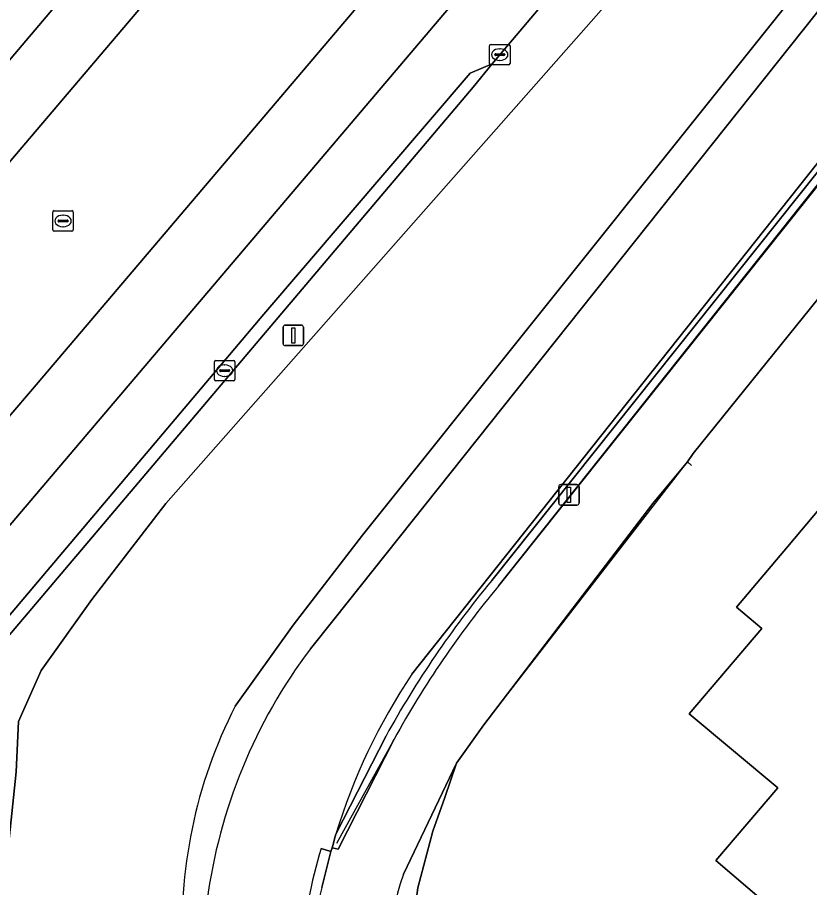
# Model space of a CAD drawing. Extents: x 156412 to 157779, y 382335 to 383768.
# Drawn here: x 157274.87 to 157313.47, y 382713.8 to 382756.19 of the extents above; entities that cross this region are included whole.
import ezdxf

# ---------------------------------------------------------------- set-up
doc = ezdxf.new("R2010")
doc.units = 0
for name, color, linetype in [('IMGEO_Berm_groen', 7, 'Continuous'), ('IMGEO_Erf', 7, 'Continuous'), ('IMGEO_Fietspad_gesloten', 7, 'Continuous'), ('IMGEO_Groenvoorziening', 7, 'Continuous'), ('IMGEO_Haag', 7, 'Continuous'), ('IMGEO_Hek', 7, 'Continuous'), ('IMGEO_Kolk', 7, 'Continuous'), ('IMGEO_Lichtmast', 7, 'Continuous'), ('IMGEO_Muur', 7, 'Continuous'), ('IMGEO_Pand', 7, 'Continuous'), ('IMGEO_Rijbaan_regionaal_gesloten', 7, 'Continuous'), ('IMGEO_Rioolput', 7, 'Continuous')]:
    doc.layers.add(name, color=color, linetype=linetype)

msp = doc.modelspace()

# ---------------------------------------------------------------- linework, layer by layer
at = {"layer": 'IMGEO_Berm_groen'}
for points in [[(157289.146, 382725.425), (157290.311, 382726.867), (157368.429, 382825.011), (157372.353, 382829.817), (157416.299, 382880.6), (157438.378, 382906.061), (157439.879, 382907.91)], [(157409.2, 382885.049), (157397.963, 382871.967), (157298.008, 382753.932), (157297.075, 382752.784), (157263.632, 382713.306), (157263.283, 382712.908), (157261.987, 382711.427), (157260.863, 382709.51), (157260.482, 382708.681)], [(157261.847, 382722.016), (157262.917, 382723.265), (157275.604, 382738.077), (157390.75, 382873.609)], [(157390.524, 382855.447), (157399.89, 382865.223), (157400.142, 382864.484), (157369.12, 382828.063), (157333.445, 382783.187), (157291.687, 382730.963), (157288.303, 382726.575), (157285.489, 382722.628)], [(157366.667, 382857.638), (157273.433, 382747.918), (157253.584, 382724.56), (157259.338, 382719.311)], [(157290.721, 382676.136), (157284.606, 382681.57), (157283.43, 382682.808), (157276.286, 382695.27), (157275.336, 382697.439), (157274.706, 382700.82), (157274.614, 382701.311), (157273.8, 382705.682), (157273.708, 382706.174), (157273.268, 382708.538), (157273.261, 382708.575), (157274.28, 382714.294), (157274.815, 382719.431), (157274.919, 382721.88), (157276.035, 382724.372), (157278.498, 382727.831), (157282.103, 382732.506), (157323.797, 382779.759), (157358.51, 382820.123), (157377.135, 382841.276), (157390.524, 382855.447)], [(157396.305, 382640.74), (157396.255, 382640.767), (157396.205, 382640.793), (157367.964, 382655.481), (157359.275, 382640.327), (157353.987, 382643.561), (157352.251, 382644.622), (157352.104, 382644.777), (157324.886, 382661.236), (157324.823, 382661.274), (157312.793, 382671.421), (157303.073, 382679.648), (157299.709, 382685.284), (157297.721, 382690.716), (157294.2, 382709.269), (157294.086, 382711.624), (157294.376, 382713.781), (157295.116, 382716.549), (157295.696, 382718.191), (157296.275, 382719.865), (157293.68, 382714.447)]]:
    msp.add_lwpolyline(points, dxfattribs=at)
for centre, radius, start, end in [((157309.836, 382709.769), 25.946, 142.8854, 172.486), ((157306.065, 382711.99), 23.163, 152.6608, 184.0632), ((157305.104, 382710.342), 12.139, 160.2351, 196.7187)]:
    msp.add_arc(centre, radius, start, end, dxfattribs=at)
at = {"layer": 'IMGEO_Erf'}
msp.add_lwpolyline([(157358.113, 382794.074), (157345.663, 382779.734), (157335.594, 382769.567), (157328.905, 382761.096), (157307.798, 382734.95), (157307.529, 382734.546), (157305.83, 382732.511), (157297.595, 382721.732), (157296.275, 382719.865), (157295.696, 382718.191), (157295.116, 382716.549), (157294.376, 382713.781), (157294.086, 382711.624), (157294.2, 382709.269), (157297.721, 382690.716), (157299.709, 382685.284)], dxfattribs=at)
msp.add_lwpolyline([(157342.045, 382721.879), (157335.513, 382714.175), (157335.91, 382713.839), (157331.79, 382708.98), (157331.38, 382709.33), (157328.46, 382705.9), (157320.23, 382712.87), (157316.59, 382708.56), (157308.9, 382715.12), (157311.93, 382718.65), (157307.602, 382722.259), (157311.152, 382726.419), (157309.914, 382727.464), (157312.398, 382730.405), (157314.026, 382732.332), (157315.252, 382731.275), (157321.76, 382738.946)], close=True, dxfattribs=at)
at = {"layer": 'IMGEO_Fietspad_gesloten'}
for points in [[(157444.674, 382913.499), (157443.684, 382912.466), (157443.414, 382912.14), (157439.879, 382907.91), (157438.378, 382906.061), (157416.299, 382880.6), (157372.353, 382829.817), (157368.429, 382825.011), (157290.311, 382726.867), (157289.146, 382725.425)], [(157294.096, 382724.189), (157371.955, 382822.276)], [(157289.678, 382715.697), (157290.139, 382715.553), (157290.206, 382715.741), (157290.266, 382715.958), (157290.328, 382716.175), (157290.393, 382716.391)]]:
    msp.add_lwpolyline(points, dxfattribs=at)
for centre, radius, start, end in [((157309.836, 382709.769), 25.946, 142.8854, 172.486), ((157317.831, 382708.14), 28.651, 145.9341, 163.2631), ((157308.684, 382709.638), 19.949, 162.3183, 177.0519)]:
    msp.add_arc(centre, radius, start, end, dxfattribs=at)
at = {"layer": 'IMGEO_Groenvoorziening'}
for points in [[(157443.443, 382905.142), (157441.491, 382902.973), (157418.057, 382875.664), (157376.639, 382827.757), (157371.955, 382822.276), (157294.096, 382724.189)], [(157297.984, 382728.751), (157359.684, 382806.121), (157359.927, 382805.95), (157375.569, 382824.259), (157390.108, 382841.331), (157399.467, 382849.504), (157394.519, 382843.123), (157376.616, 382819.412), (157364.44, 382803.488), (157350.601, 382785.532), (157349.216, 382786.173), (157335.594, 382769.567), (157345.663, 382779.734), (157358.113, 382794.074), (157366.375, 382801.989), (157373.468, 382813.948), (157379.189, 382819.428), (157385.179, 382825.426), (157389.121, 382831.066), (157392.694, 382836.178), (157395.81, 382839.446)], [(157376.616, 382819.412), (157394.519, 382843.123), (157399.467, 382849.504), (157390.108, 382841.331), (157375.569, 382824.259), (157359.927, 382805.95), (157360.03, 382805.878), (157298.329, 382728.511)], [(157285.489, 382722.628), (157288.303, 382726.575), (157291.687, 382730.963), (157333.445, 382783.187), (157369.12, 382828.063)], [(157358.51, 382820.123), (157323.797, 382779.759), (157282.103, 382732.506), (157278.498, 382727.831), (157276.035, 382724.372), (157274.919, 382721.88), (157274.815, 382719.431), (157274.28, 382714.294), (157273.261, 382708.575), (157273.268, 382708.538), (157273.708, 382706.174), (157273.8, 382705.682), (157274.614, 382701.311), (157274.706, 382700.82), (157275.336, 382697.439), (157276.286, 382695.27), (157283.43, 382682.808), (157284.606, 382681.57), (157290.721, 382676.136)], [(157293.68, 382714.447), (157296.275, 382719.865), (157297.595, 382721.732), (157305.83, 382732.511), (157307.529, 382734.546), (157307.798, 382734.95), (157328.905, 382761.096), (157335.594, 382769.567), (157349.216, 382786.173), (157350.601, 382785.532), (157364.44, 382803.488), (157376.616, 382819.412)], [(157360.03, 382805.878), (157359.927, 382805.95), (157359.684, 382806.121), (157297.984, 382728.751)], [(157298.329, 382728.511), (157360.03, 382805.878)], [(157293.222, 382721.022), (157290.505, 382715.663), (157290.206, 382715.741), (157290.139, 382715.553), (157289.712, 382713.796)], [(157292.836, 382721.195), (157290.393, 382716.391), (157290.328, 382716.175), (157290.266, 382715.958), (157290.206, 382715.741), (157290.505, 382715.663), (157293.222, 382721.022)], [(157290.393, 382716.391), (157292.836, 382721.195)]]:
    msp.add_lwpolyline(points, dxfattribs=at)
for centre, radius, start, end in [((157335.598, 382697.592), 48.844, 140.3624, 151.1033), ((157335.598, 382697.592), 48.844, 140.3624, 151.1033), ((157334.733, 382698.2), 47.371, 140.2183, 151.1989), ((157334.733, 382698.2), 47.371, 140.2183, 151.1989), ((157317.831, 382708.14), 28.651, 145.9341, 163.2631), ((157306.065, 382711.99), 23.163, 152.6608, 184.0632), ((157305.104, 382710.342), 12.139, 160.2351, 196.7187), ((157303.214, 382710.098), 14, 164.6818, 177.7959)]:
    msp.add_arc(centre, radius, start, end, dxfattribs=at)
at = {"layer": 'IMGEO_Haag'}
for points in [[(157360.03, 382805.878), (157359.684, 382806.121), (157297.984, 382728.751)], [(157298.329, 382728.511), (157360.03, 382805.878)], [(157292.836, 382721.195), (157290.393, 382716.391), (157290.328, 382716.175), (157290.266, 382715.958), (157290.206, 382715.741), (157290.505, 382715.663), (157293.222, 382721.022)]]:
    msp.add_lwpolyline(points, dxfattribs=at)
for centre, radius, start, end in [((157335.598, 382697.592), 48.844, 140.3624, 151.1033), ((157334.733, 382698.2), 47.371, 140.2183, 151.1989)]:
    msp.add_arc(centre, radius, start, end, dxfattribs=at)
at = {"layer": 'IMGEO_Hek'}
for points in [[(157298.329, 382728.511), (157359.791, 382805.791)], [(157297.595, 382721.732), (157307.529, 382734.546)], [(157307.719, 382734.367), (157307.529, 382734.546)], [(157295.116, 382716.549), (157295.696, 382718.191), (157296.275, 382719.865), (157297.595, 382721.732)], [(157293.222, 382721.022), (157290.422, 382715.939)], [(157295.116, 382716.549), (157294.376, 382713.781), (157294.086, 382711.624), (157294.2, 382709.269), (157297.721, 382690.716), (157299.709, 382685.284), (157303.073, 382679.648), (157312.793, 382671.421)]]:
    msp.add_lwpolyline(points, dxfattribs=at)
msp.add_arc((157334.733, 382698.2), 47.371, 140.2183, 151.1989, dxfattribs=at)
at = {"layer": 'IMGEO_Kolk'}
for p, q in [((157297.874, 382753.951), (157297.874, 382754.803)), ((157297.949, 382754.877), (157298.801, 382754.877)), ((157298.362, 382754.657), (157298.387, 382754.657)), ((157298.875, 382754.803), (157298.875, 382753.951)), ((157298.133, 382754.371), (157298.133, 382754.383)), ((157298.571, 382754.334), (157298.173, 382754.334)), ((157298.176, 382754.42), (157298.574, 382754.42)), ((157298.385, 382754.097), (157298.36, 382754.097)), ((157298.617, 382754.383), (157298.617, 382754.371)), ((157298.801, 382753.877), (157297.949, 382753.877)), ((157284.469, 382738.554), (157284.469, 382739.406)), ((157284.544, 382739.48), (157285.396, 382739.48)), ((157284.957, 382739.26), (157284.982, 382739.26)), ((157285.47, 382739.406), (157285.47, 382738.554)), ((157284.728, 382738.974), (157284.728, 382738.986)), ((157285.166, 382738.937), (157284.768, 382738.937)), ((157284.771, 382739.023), (157285.169, 382739.023)), ((157285.212, 382738.986), (157285.212, 382738.974)), ((157285.396, 382738.48), (157284.544, 382738.48)), ((157284.98, 382738.7), (157284.955, 382738.7))]:
    msp.add_line(p, q, dxfattribs=at)
for points in [[(157297.874, 382753.951), (157297.874, 382754.803)], [(157297.949, 382754.877), (157298.801, 382754.877)], [(157298.875, 382754.803), (157298.875, 382753.951)], [(157298.801, 382753.877), (157297.949, 382753.877)], [(157284.469, 382738.554), (157284.469, 382739.406)], [(157284.544, 382739.48), (157285.396, 382739.48)], [(157285.47, 382739.406), (157285.47, 382738.554)], [(157285.396, 382738.48), (157284.544, 382738.48)]]:
    msp.add_lwpolyline(points, dxfattribs=at)
for centre, radius, start, end in [((157297.951, 382754.801), 0.0765, 91.552, 178.448), ((157297.951, 382754.801), 0.0765, 91.552, 178.448), ((157298.799, 382754.801), 0.0765, 1.552, 88.448), ((157298.799, 382754.801), 0.0765, 1.552, 88.448), ((157298.173, 382754.38), 0.0403, 85.8775, 175.7526), ((157298.17, 382754.37), 0.0366, 178.938, 274.7102), ((157298.574, 382754.377), 0.043, 264.8664, 352.4533), ((157298.578, 382754.382), 0.0386, 1.7309, 96.639), ((157297.951, 382753.953), 0.0765, 181.552, 268.448), ((157297.951, 382753.953), 0.0765, 181.552, 268.448), ((157298.799, 382753.953), 0.0765, 271.552, 358.448), ((157298.799, 382753.953), 0.0765, 271.552, 358.448), ((157284.546, 382739.404), 0.0765, 91.552, 178.448), ((157284.546, 382739.404), 0.0765, 91.552, 178.448), ((157285.394, 382739.404), 0.0765, 1.552, 88.448), ((157285.394, 382739.404), 0.0765, 1.552, 88.448), ((157284.768, 382738.983), 0.0403, 85.8775, 175.7526), ((157284.765, 382738.973), 0.0366, 178.938, 274.7102), ((157285.169, 382738.98), 0.043, 264.8664, 352.4533), ((157285.173, 382738.985), 0.0386, 1.7309, 96.639), ((157284.546, 382738.556), 0.0765, 181.552, 268.448), ((157284.546, 382738.556), 0.0765, 181.552, 268.448), ((157285.394, 382738.556), 0.0765, 271.552, 358.448), ((157285.394, 382738.556), 0.0765, 271.552, 358.448)]:
    msp.add_arc(centre, radius, start, end, dxfattribs=at)
for centre, major_axis, ratio, start_param, end_param in [((157298.361, 382754.377), (-0.387, 0.002), 0.722429, 4.712389, 7.853982), ((157298.386, 382754.377), (-0.39, 0.002), 0.717154, 1.570796, 4.712389), ((157284.956, 382738.98), (-0.387, 0.002), 0.722429, 4.712389, 7.853982), ((157284.981, 382738.98), (-0.39, 0.002), 0.717154, 1.570796, 4.712389)]:
    msp.add_ellipse(centre, major_axis=major_axis, ratio=ratio, start_param=start_param, end_param=end_param, dxfattribs=at)
at = {"layer": 'IMGEO_Lichtmast'}
for p, q in [((157287.819, 382740.298), (157287.819, 382741.098)), ((157287.819, 382741.098), (157287.819, 382740.298)), ((157287.919, 382741.198), (157288.709, 382741.198)), ((157288.709, 382741.198), (157287.919, 382741.198)), ((157288.809, 382741.098), (157288.809, 382740.298)), ((157288.809, 382740.298), (157288.809, 382741.098)), ((157288.709, 382740.198), (157287.919, 382740.198)), ((157287.919, 382740.198), (157288.709, 382740.198)), ((157301.247, 382732.528), (157301.247, 382733.328)), ((157301.247, 382733.328), (157301.247, 382732.528)), ((157301.347, 382733.428), (157302.137, 382733.428)), ((157302.137, 382733.428), (157301.347, 382733.428)), ((157302.237, 382733.328), (157302.237, 382732.528)), ((157302.237, 382732.528), (157302.237, 382733.328)), ((157302.137, 382732.428), (157301.347, 382732.428)), ((157301.347, 382732.428), (157302.137, 382732.428))]:
    msp.add_line(p, q, dxfattribs=at)
for points in [[(157288.239, 382741.073), (157288.389, 382741.073), (157288.389, 382740.323), (157288.239, 382740.323), (157288.239, 382741.073)], [(157301.667, 382733.303), (157301.817, 382733.303), (157301.817, 382732.553), (157301.667, 382732.553), (157301.667, 382733.303)]]:
    msp.add_lwpolyline(points, dxfattribs=at)
for centre, start, end in [((157287.919, 382741.098), 90, 180), ((157287.919, 382741.098), 90, 180), ((157288.709, 382741.098), 0, 90), ((157288.709, 382741.098), 360, 90), ((157287.919, 382740.298), 180, 270), ((157287.919, 382740.298), 180, 270), ((157288.709, 382740.298), 270, 0), ((157288.709, 382740.298), 270, 0), ((157301.347, 382733.328), 90, 180), ((157301.347, 382733.328), 90, 180), ((157302.137, 382733.328), 0, 90), ((157302.137, 382733.328), 360, 90), ((157301.347, 382732.528), 180, 270), ((157301.347, 382732.528), 180, 270), ((157302.137, 382732.528), 270, 0), ((157302.137, 382732.528), 270, 0)]:
    msp.add_arc(centre, 0.1, start, end, dxfattribs=at)
at = {"layer": 'IMGEO_Muur'}
msp.add_lwpolyline([(157289.712, 382713.796), (157290.139, 382715.553), (157289.678, 382715.697)], dxfattribs=at)
for centre, radius, start, end in [((157308.684, 382709.638), 19.949, 162.3183, 177.0519), ((157303.214, 382710.098), 14, 164.6818, 177.7959)]:
    msp.add_arc(centre, radius, start, end, dxfattribs=at)
at = {"layer": 'IMGEO_Pand'}
msp.add_lwpolyline([(157328.46, 382705.9), (157331.38, 382709.33), (157331.79, 382708.98), (157335.91, 382713.839), (157335.513, 382714.175), (157342.045, 382721.879), (157321.76, 382738.946), (157315.252, 382731.275), (157314.026, 382732.332), (157312.398, 382730.405), (157309.914, 382727.464), (157311.152, 382726.419), (157307.602, 382722.259), (157311.93, 382718.65), (157308.9, 382715.12), (157316.59, 382708.56), (157320.23, 382712.87)], close=True, dxfattribs=at)
at = {"layer": 'IMGEO_Rijbaan_regionaal_gesloten'}
for points in [[(157444.628, 382957.306), (157442.952, 382955.736), (157438.076, 382951.1), (157433.298, 382946.364), (157428.619, 382941.53), (157426.974, 382939.85), (157424.201, 382937.086), (157422.736, 382935.533), (157421.054, 382933.615), (157423.766, 382931.236), (157377.946, 382880.825), (157291.11, 382779.095), (157261.567, 382744.101), (157247.93, 382727.948), (157250.922, 382726.32), (157267.644, 382746.056), (157283.351, 382764.593), (157341.88, 382833.527), (157378.332, 382876.223)], [(157374.101, 382848.769), (157401.506, 382880.534), (157409.625, 382890.232), (157421.563, 382902.909), (157437.36, 382918.496), (157434.789, 382920.848), (157433.338, 382919.407), (157427.657, 382913.782), (157425.298, 382911.432), (157422.941, 382909.079), (157420.588, 382906.723), (157415.918, 382901.956), (157411.324, 382897.116), (157406.808, 382892.203), (157402.469, 382887.325), (157398.19, 382882.395), (157393.969, 382877.415), (157392.893, 382876.149), (157391.82, 382874.88), (157390.75, 382873.609), (157275.604, 382738.077), (157262.917, 382723.265), (157261.847, 382722.016)], [(157410.581, 382886.354), (157422.56, 382898.985), (157437.176, 382913.791), (157439.708, 382916.291), (157437.36, 382918.496), (157421.563, 382902.909), (157409.625, 382890.232), (157401.506, 382880.534), (157374.101, 382848.769), (157263.277, 382718.25), (157261.677, 382716.365)], [(157371.767, 382865.014), (157378.332, 382876.223), (157341.88, 382833.527), (157283.351, 382764.593), (157267.644, 382746.056), (157250.922, 382726.32), (157253.584, 382724.56), (157273.433, 382747.918), (157366.667, 382857.638)], [(157263.313, 382713.854), (157263.571, 382714.159), (157286.879, 382741.732), (157296.926, 382753.475), (157298.008, 382753.932), (157397.963, 382871.967)], [(157261.677, 382716.365), (157263.277, 382718.25), (157374.101, 382848.769)]]:
    msp.add_lwpolyline(points, dxfattribs=at)
msp.add_lwpolyline([(157297.075, 382752.784), (157298.008, 382753.932), (157296.926, 382753.475), (157286.879, 382741.732), (157263.571, 382714.159), (157263.313, 382713.854), (157263.632, 382713.306)], close=True, dxfattribs=at)
at = {"layer": 'IMGEO_Rioolput'}
for p, q in [((157276.593, 382745.848), (157276.593, 382746.7)), ((157276.668, 382746.774), (157277.52, 382746.774)), ((157277.081, 382746.554), (157277.106, 382746.554)), ((157277.594, 382746.7), (157277.594, 382745.848)), ((157276.852, 382746.268), (157276.852, 382746.28)), ((157277.29, 382746.231), (157276.892, 382746.231)), ((157276.895, 382746.317), (157277.293, 382746.317)), ((157277.104, 382745.994), (157277.079, 382745.994)), ((157277.336, 382746.28), (157277.336, 382746.268)), ((157277.52, 382745.774), (157276.668, 382745.774))]:
    msp.add_line(p, q, dxfattribs=at)
for points in [[(157276.593, 382745.848), (157276.593, 382746.7)], [(157276.668, 382746.774), (157277.52, 382746.774)], [(157277.594, 382746.7), (157277.594, 382745.848)], [(157277.52, 382745.774), (157276.668, 382745.774)]]:
    msp.add_lwpolyline(points, dxfattribs=at)
for centre, radius, start, end in [((157276.67, 382746.698), 0.0765, 91.552, 178.448), ((157276.67, 382746.698), 0.0765, 91.552, 178.448), ((157277.518, 382746.698), 0.0765, 1.552, 88.448), ((157277.518, 382746.698), 0.0765, 1.552, 88.448), ((157276.892, 382746.277), 0.0403, 85.8775, 175.7526), ((157276.889, 382746.267), 0.0366, 178.938, 274.7102), ((157277.293, 382746.274), 0.043, 264.8664, 352.4533), ((157277.297, 382746.279), 0.0386, 1.7309, 96.639), ((157276.67, 382745.85), 0.0765, 181.552, 268.448), ((157276.67, 382745.85), 0.0765, 181.552, 268.448), ((157277.518, 382745.85), 0.0765, 271.552, 358.448), ((157277.518, 382745.85), 0.0765, 271.552, 358.448)]:
    msp.add_arc(centre, radius, start, end, dxfattribs=at)
for centre, major_axis, ratio, start_param, end_param in [((157277.08, 382746.274), (-0.387, 0.002), 0.722429, 4.712389, 7.853982), ((157277.105, 382746.274), (-0.39, 0.002), 0.717154, 1.570796, 4.712389)]:
    msp.add_ellipse(centre, major_axis=major_axis, ratio=ratio, start_param=start_param, end_param=end_param, dxfattribs=at)

doc.saveas('drawing.dxf')
